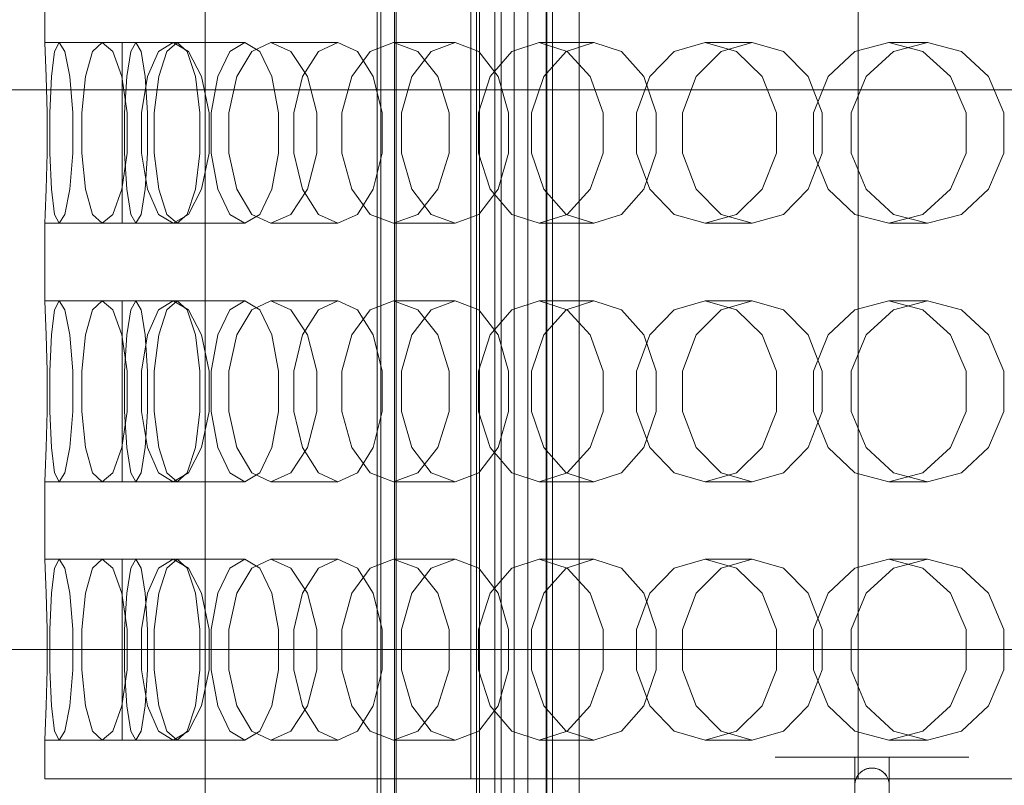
# Model space of a CAD drawing. Header units: millimetres. Extents: x -2233 to 65662, y -50530 to 6847.
# Tile 469 of 656: x 24052 to 24281, y -18162 to -17984. Entities that reach past the tile are written whole.
import ezdxf

# ---------------------------------------------------------------- set-up
doc = ezdxf.new("R2010")
doc.units = ezdxf.units.MM
for name, color, linetype, lineweight in [('superior_briquetadora', 7, 'Continuous', 0), ('superior_C02', 7, 'Continuous', 0), ('superior_C05', 7, 'Continuous', 0)]:
    doc.layers.add(name, color=color, linetype=linetype, lineweight=lineweight)

msp = doc.modelspace()

# ---------------------------------------------------------------- linework, layer by layer
at = {"layer": 'superior_briquetadora'}
for p, q in [((24156.817, -18160), (24156.817, -17800)), ((24246.817, -18160), (24246.817, -17800)), ((24135.067, -17805), (24135.067, -18195)), ((24139.067, -17805), (24139.067, -18195)), ((24095.067, -17816), (24095.067, -18194)), ((24057.817, -17971), (24057.817, -17989)), ((24075.817, -17989), (24057.817, -17989)), ((24057.817, -17989), (24057.923, -17991.08)), ((24061.173, -17989), (24060.089, -17991.08)), ((24079.019, -17989), (24061.173, -17989)), ((24061.173, -17989), (24062.468, -17991.08)), ((24071.183, -17989), (24068.927, -17991.08)), ((24088.57, -17989), (24071.183, -17989)), ((24071.183, -17989), (24073.644, -17991.08)), ((24075.817, -17991.08), (24075.817, -17989)), ((24077.83, -17991.08), (24079.019, -17989)), ((24080.209, -17991.08), (24079.019, -17989)), ((24087.676, -17989), (24084.286, -17991.08)), ((24086.211, -17991.08), (24088.57, -17989)), ((24104.306, -17989), (24087.676, -17989)), ((24087.676, -17989), (24091.261, -17991.08)), ((24090.928, -17991.08), (24088.57, -17989)), ((24100.819, -17991.08), (24104.306, -17989)), ((24107.792, -17991.08), (24104.306, -17989)), ((24110.369, -17989), (24105.904, -17991.08)), ((24125.957, -17989), (24110.369, -17989)), ((24110.369, -17989), (24115.017, -17991.08)), ((24121.402, -17991.08), (24125.957, -17989)), ((24130.513, -17991.08), (24125.957, -17989)), ((24138.875, -17989), (24133.411, -17991.08)), ((24153.155, -17989), (24138.875, -17989)), ((24138.875, -17989), (24144.506, -17991.08)), ((24147.608, -17991.08), (24153.155, -17989)), ((24158.702, -17991.08), (24153.155, -17989)), ((24172.705, -17989), (24166.336, -17991.08)), ((24185.433, -17989), (24172.705, -17989)), ((24172.705, -17989), (24179.223, -17991.08)), ((24178.99, -17991.08), (24185.433, -17989)), ((24191.876, -17991.08), (24185.433, -17989)), ((24211.281, -17989), (24204.116, -17991.08)), ((24222.239, -17989), (24211.281, -17989)), ((24211.281, -17989), (24218.575, -17991.08)), ((24215.01, -17991.08), (24222.239, -17989)), ((24229.467, -17991.08), (24222.239, -17989)), ((24253.942, -17989), (24246.104, -17991.08)), ((24262.942, -17989), (24253.942, -17989)), ((24253.942, -17989), (24261.887, -17991.08)), ((24255.052, -17991.08), (24262.942, -17989)), ((24270.833, -17991.08), (24262.942, -17989)), ((24057.923, -17991.08), (24058.161, -17996.906)), ((24060.089, -17991.08), (24059.371, -17996.906)), ((24062.468, -17991.08), (24063.657, -17996.906)), ((24068.927, -17991.08), (24067.266, -17996.906)), ((24073.644, -17991.08), (24075.765, -17996.906)), ((24075.817, -17996.907), (24075.817, -17991.08)), ((24076.876, -17996.907), (24077.83, -17991.08)), ((24081.162, -17996.907), (24080.209, -17991.08)), ((24084.286, -17991.08), (24081.71, -17996.906)), ((24084.32, -17996.907), (24086.211, -17991.08)), ((24092.819, -17996.907), (24090.928, -17991.08)), ((24091.261, -17991.08), (24094.276, -17996.906)), ((24098.022, -17996.907), (24100.819, -17991.08)), ((24105.904, -17991.08), (24102.458, -17996.906)), ((24110.589, -17996.907), (24107.792, -17991.08)), ((24115.017, -17991.08), (24118.876, -17996.906)), ((24117.748, -17996.907), (24121.402, -17991.08)), ((24133.411, -17991.08), (24129.152, -17996.906)), ((24134.167, -17996.907), (24130.513, -17991.08)), ((24143.16, -17996.907), (24147.608, -17991.08)), ((24144.506, -17991.08), (24149.142, -17996.906)), ((24163.15, -17996.907), (24158.702, -17991.08)), ((24166.336, -17991.08), (24161.338, -17996.906)), ((24173.823, -17996.907), (24178.99, -17991.08)), ((24179.223, -17991.08), (24184.557, -17996.906)), ((24197.042, -17996.907), (24191.876, -17991.08)), ((24204.116, -17991.08), (24198.464, -17996.906)), ((24209.213, -17996.907), (24215.01, -17991.08)), ((24218.575, -17991.08), (24224.516, -17996.906)), ((24235.264, -17996.907), (24229.467, -17991.08)), ((24246.104, -17991.08), (24239.896, -17996.906)), ((24248.724, -17996.907), (24255.052, -17991.08)), ((24261.887, -17991.08), (24268.333, -17996.906)), ((24277.161, -17996.907), (24270.833, -17991.08)), ((24058.161, -17996.906), (24058.352, -18005.326)), ((24059.371, -17996.906), (24059.031, -18005.326)), ((24063.657, -17996.906), (24064.376, -18005.326)), ((24067.266, -17996.906), (24066.401, -18005.326)), ((24075.765, -17996.906), (24076.998, -18005.326)), ((24075.817, -18005.327), (24075.817, -17996.907)), ((24076.347, -18005.327), (24076.876, -17996.907)), ((24081.71, -17996.906), (24080.335, -18005.326)), ((24081.692, -18005.327), (24081.162, -17996.907)), ((24083.271, -18005.327), (24084.32, -17996.907)), ((24093.869, -18005.327), (24092.819, -17996.907)), ((24094.276, -17996.906), (24096.004, -18005.326)), ((24096.471, -18005.327), (24098.022, -17996.907)), ((24102.458, -17996.906), (24100.595, -18005.326)), ((24112.14, -18005.327), (24110.589, -17996.907)), ((24115.721, -18005.327), (24117.748, -17996.907)), ((24118.876, -17996.906), (24121.069, -18005.326)), ((24129.152, -17996.906), (24126.835, -18005.326)), ((24136.194, -18005.327), (24134.167, -17996.907)), ((24140.692, -18005.327), (24143.16, -17996.907)), ((24149.142, -17996.906), (24151.762, -18005.326)), ((24161.338, -17996.906), (24158.606, -18005.326)), ((24165.618, -18005.327), (24163.15, -17996.907)), ((24170.956, -18005.327), (24173.823, -17996.907)), ((24184.557, -17996.906), (24187.56, -18005.326)), ((24198.464, -17996.906), (24195.364, -18005.326)), ((24199.91, -18005.327), (24197.042, -17996.907)), ((24205.996, -18005.327), (24209.213, -17996.907)), ((24224.516, -17996.906), (24227.849, -18005.326)), ((24238.481, -18005.327), (24235.264, -17996.907)), ((24239.896, -17996.906), (24236.479, -18005.326)), ((24245.212, -18005.327), (24248.724, -17996.907)), ((24268.333, -17996.906), (24271.94, -18005.326)), ((24280.673, -18005.327), (24277.161, -17996.907)), ((24058.352, -18005.326), (24058.352, -18014.674)), ((24059.031, -18005.326), (24059.031, -18014.674)), ((24064.376, -18005.326), (24064.376, -18014.674)), ((24066.401, -18005.326), (24066.401, -18014.674)), ((24075.817, -18014.673), (24075.817, -18005.327)), ((24076.347, -18014.673), (24076.347, -18005.327)), ((24076.998, -18005.326), (24076.998, -18014.674)), ((24080.335, -18005.326), (24080.335, -18014.674)), ((24081.692, -18014.673), (24081.692, -18005.327)), ((24083.271, -18014.673), (24083.271, -18005.327)), ((24093.869, -18014.673), (24093.869, -18005.327)), ((24096.004, -18005.326), (24096.005, -18014.674)), ((24096.471, -18014.673), (24096.471, -18005.327)), ((24100.595, -18005.326), (24100.595, -18014.674)), ((24112.14, -18014.673), (24112.14, -18005.327)), ((24115.721, -18014.673), (24115.721, -18005.327)), ((24121.069, -18005.326), (24121.069, -18014.674)), ((24126.835, -18005.326), (24126.835, -18014.674)), ((24136.194, -18014.673), (24136.194, -18005.327)), ((24140.692, -18014.673), (24140.692, -18005.327)), ((24151.762, -18005.326), (24151.762, -18014.674)), ((24158.606, -18005.326), (24158.606, -18014.674)), ((24165.618, -18014.673), (24165.618, -18005.327)), ((24170.956, -18014.673), (24170.956, -18005.327)), ((24187.56, -18005.326), (24187.56, -18014.674)), ((24195.364, -18005.326), (24195.364, -18014.674)), ((24199.91, -18014.673), (24199.91, -18005.327)), ((24205.996, -18014.673), (24205.996, -18005.327)), ((24227.849, -18005.326), (24227.849, -18014.674)), ((24236.479, -18005.326), (24236.479, -18014.674)), ((24238.481, -18014.673), (24238.481, -18005.327)), ((24245.212, -18014.673), (24245.212, -18005.327)), ((24271.94, -18005.326), (24271.94, -18014.674)), ((24280.673, -18014.673), (24280.673, -18005.327)), ((24058.352, -18014.674), (24058.161, -18023.094)), ((24059.031, -18014.674), (24059.371, -18023.094)), ((24064.376, -18014.674), (24063.657, -18023.094)), ((24066.401, -18014.674), (24067.266, -18023.094)), ((24076.998, -18014.674), (24075.765, -18023.094)), ((24075.817, -18023.093), (24075.817, -18014.673)), ((24076.876, -18023.093), (24076.347, -18014.673)), ((24080.335, -18014.674), (24081.71, -18023.094)), ((24081.162, -18023.093), (24081.692, -18014.673)), ((24084.32, -18023.093), (24083.271, -18014.673)), ((24092.819, -18023.093), (24093.869, -18014.673)), ((24096.005, -18014.674), (24094.276, -18023.094)), ((24098.022, -18023.093), (24096.471, -18014.673)), ((24100.595, -18014.674), (24102.458, -18023.094)), ((24110.589, -18023.093), (24112.14, -18014.673)), ((24117.748, -18023.093), (24115.721, -18014.673)), ((24121.069, -18014.674), (24118.876, -18023.094)), ((24126.835, -18014.674), (24129.152, -18023.094)), ((24134.167, -18023.093), (24136.194, -18014.673)), ((24143.16, -18023.093), (24140.692, -18014.673)), ((24151.762, -18014.674), (24149.142, -18023.094)), ((24158.606, -18014.674), (24161.338, -18023.094)), ((24163.15, -18023.093), (24165.618, -18014.673)), ((24173.823, -18023.093), (24170.956, -18014.673)), ((24187.56, -18014.674), (24184.557, -18023.094)), ((24195.364, -18014.674), (24198.464, -18023.094)), ((24197.042, -18023.093), (24199.91, -18014.673)), ((24209.213, -18023.093), (24205.996, -18014.673)), ((24227.849, -18014.674), (24224.516, -18023.094)), ((24235.264, -18023.093), (24238.481, -18014.673)), ((24236.479, -18014.674), (24239.896, -18023.094)), ((24248.724, -18023.093), (24245.212, -18014.673)), ((24271.94, -18014.674), (24268.333, -18023.094)), ((24277.161, -18023.093), (24280.673, -18014.673)), ((24058.161, -18023.094), (24057.923, -18028.92)), ((24059.371, -18023.094), (24060.089, -18028.92)), ((24063.657, -18023.094), (24062.468, -18028.92)), ((24067.266, -18023.094), (24068.927, -18028.92)), ((24075.765, -18023.094), (24073.644, -18028.92)), ((24075.817, -18028.92), (24075.817, -18023.093)), ((24077.83, -18028.92), (24076.876, -18023.093)), ((24080.209, -18028.92), (24081.162, -18023.093)), ((24081.71, -18023.094), (24084.286, -18028.92)), ((24086.211, -18028.92), (24084.32, -18023.093)), ((24090.928, -18028.92), (24092.819, -18023.093)), ((24094.276, -18023.094), (24091.261, -18028.92)), ((24100.819, -18028.92), (24098.022, -18023.093)), ((24102.458, -18023.094), (24105.905, -18028.92)), ((24107.792, -18028.92), (24110.589, -18023.093)), ((24118.876, -18023.094), (24115.017, -18028.92)), ((24121.402, -18028.92), (24117.748, -18023.093)), ((24129.152, -18023.094), (24133.411, -18028.92)), ((24130.513, -18028.92), (24134.167, -18023.093)), ((24147.608, -18028.92), (24143.16, -18023.093)), ((24149.142, -18023.094), (24144.506, -18028.92)), ((24158.702, -18028.92), (24163.15, -18023.093)), ((24161.338, -18023.094), (24166.336, -18028.92)), ((24178.99, -18028.92), (24173.823, -18023.093)), ((24184.557, -18023.094), (24179.223, -18028.92)), ((24191.876, -18028.92), (24197.042, -18023.093)), ((24198.464, -18023.094), (24204.116, -18028.92)), ((24215.01, -18028.92), (24209.213, -18023.093)), ((24224.516, -18023.094), (24218.575, -18028.92)), ((24229.467, -18028.92), (24235.264, -18023.093)), ((24239.896, -18023.094), (24246.104, -18028.92)), ((24255.052, -18028.92), (24248.724, -18023.093)), ((24268.333, -18023.094), (24261.887, -18028.92)), ((24270.833, -18028.92), (24277.161, -18023.093)), ((24057.923, -18028.92), (24057.817, -18031)), ((24060.089, -18028.92), (24061.173, -18031)), ((24062.468, -18028.92), (24061.173, -18031)), ((24068.927, -18028.92), (24071.183, -18031)), ((24073.644, -18028.92), (24071.183, -18031)), ((24075.817, -18031), (24075.817, -18028.92)), ((24079.019, -18031), (24077.83, -18028.92)), ((24079.019, -18031), (24080.209, -18028.92)), ((24084.286, -18028.92), (24087.676, -18031)), ((24088.57, -18031), (24086.211, -18028.92)), ((24091.261, -18028.92), (24087.676, -18031)), ((24088.57, -18031), (24090.928, -18028.92)), ((24104.306, -18031), (24100.819, -18028.92)), ((24104.306, -18031), (24107.792, -18028.92)), ((24105.905, -18028.92), (24110.369, -18031)), ((24115.017, -18028.92), (24110.369, -18031)), ((24125.957, -18031), (24121.402, -18028.92)), ((24125.957, -18031), (24130.513, -18028.92)), ((24133.411, -18028.92), (24138.875, -18031)), ((24144.506, -18028.92), (24138.875, -18031)), ((24153.155, -18031), (24147.608, -18028.92)), ((24153.155, -18031), (24158.702, -18028.92)), ((24166.336, -18028.92), (24172.705, -18031)), ((24179.223, -18028.92), (24172.705, -18031)), ((24185.433, -18031), (24178.99, -18028.92)), ((24185.433, -18031), (24191.876, -18028.92)), ((24204.116, -18028.92), (24211.281, -18031)), ((24218.575, -18028.92), (24211.281, -18031)), ((24222.239, -18031), (24215.01, -18028.92)), ((24222.239, -18031), (24229.467, -18028.92)), ((24246.104, -18028.92), (24253.942, -18031)), ((24261.887, -18028.92), (24253.942, -18031)), ((24262.942, -18031), (24255.052, -18028.92)), ((24262.942, -18031), (24270.833, -18028.92)), ((24075.817, -18031), (24057.817, -18031)), ((24057.817, -18031), (24057.817, -18049)), ((24079.019, -18031), (24061.173, -18031)), ((24088.57, -18031), (24071.183, -18031)), ((24104.306, -18031), (24087.676, -18031)), ((24125.957, -18031), (24110.369, -18031)), ((24153.155, -18031), (24138.875, -18031)), ((24185.433, -18031), (24172.705, -18031)), ((24222.239, -18031), (24211.281, -18031)), ((24262.942, -18031), (24253.942, -18031)), ((24075.817, -18049), (24057.817, -18049)), ((24057.817, -18049), (24057.923, -18051.08)), ((24057.923, -18051.08), (24058.161, -18056.906)), ((24060.089, -18051.08), (24059.371, -18056.906)), ((24061.173, -18049), (24060.089, -18051.08)), ((24079.019, -18049), (24061.173, -18049)), ((24061.173, -18049), (24062.468, -18051.08)), ((24062.468, -18051.08), (24063.657, -18056.906)), ((24068.927, -18051.08), (24067.266, -18056.906)), ((24071.183, -18049), (24068.927, -18051.08)), ((24088.57, -18049), (24071.183, -18049)), ((24071.183, -18049), (24073.644, -18051.08)), ((24073.644, -18051.08), (24075.765, -18056.906)), ((24075.817, -18051.08), (24075.817, -18049)), ((24075.817, -18056.907), (24075.817, -18051.08)), ((24076.876, -18056.907), (24077.83, -18051.08)), ((24077.83, -18051.08), (24079.019, -18049)), ((24080.209, -18051.08), (24079.019, -18049)), ((24081.162, -18056.907), (24080.209, -18051.08)), ((24084.286, -18051.08), (24081.71, -18056.906)), ((24087.676, -18049), (24084.286, -18051.08)), ((24084.32, -18056.907), (24086.211, -18051.08)), ((24086.211, -18051.08), (24088.57, -18049)), ((24104.306, -18049), (24087.676, -18049)), ((24087.676, -18049), (24091.261, -18051.08)), ((24090.928, -18051.08), (24088.57, -18049)), ((24092.819, -18056.907), (24090.928, -18051.08)), ((24091.261, -18051.08), (24094.276, -18056.906)), ((24098.022, -18056.907), (24100.819, -18051.08)), ((24100.819, -18051.08), (24104.306, -18049)), ((24105.904, -18051.08), (24102.458, -18056.906)), ((24107.792, -18051.08), (24104.306, -18049)), ((24110.369, -18049), (24105.904, -18051.08)), ((24110.589, -18056.907), (24107.792, -18051.08)), ((24125.957, -18049), (24110.369, -18049)), ((24110.369, -18049), (24115.017, -18051.08)), ((24115.017, -18051.08), (24118.876, -18056.906)), ((24117.748, -18056.907), (24121.402, -18051.08)), ((24121.402, -18051.08), (24125.957, -18049)), ((24130.513, -18051.08), (24125.957, -18049)), ((24133.411, -18051.08), (24129.152, -18056.906)), ((24134.167, -18056.907), (24130.513, -18051.08)), ((24138.875, -18049), (24133.411, -18051.08)), ((24153.155, -18049), (24138.875, -18049)), ((24138.875, -18049), (24144.506, -18051.08)), ((24143.16, -18056.907), (24147.608, -18051.08)), ((24144.506, -18051.08), (24149.142, -18056.906)), ((24147.608, -18051.08), (24153.155, -18049)), ((24158.702, -18051.08), (24153.155, -18049)), ((24163.15, -18056.907), (24158.702, -18051.08)), ((24166.336, -18051.08), (24161.338, -18056.906)), ((24172.705, -18049), (24166.336, -18051.08)), ((24185.433, -18049), (24172.705, -18049)), ((24172.705, -18049), (24179.223, -18051.08)), ((24173.823, -18056.907), (24178.99, -18051.08)), ((24178.99, -18051.08), (24185.433, -18049)), ((24179.223, -18051.08), (24184.557, -18056.906)), ((24191.876, -18051.08), (24185.433, -18049)), ((24197.042, -18056.907), (24191.876, -18051.08)), ((24204.116, -18051.08), (24198.464, -18056.906)), ((24211.281, -18049), (24204.116, -18051.08)), ((24209.213, -18056.907), (24215.01, -18051.08)), ((24222.239, -18049), (24211.281, -18049)), ((24211.281, -18049), (24218.575, -18051.08)), ((24215.01, -18051.08), (24222.239, -18049)), ((24218.575, -18051.08), (24224.516, -18056.906)), ((24229.467, -18051.08), (24222.239, -18049)), ((24235.264, -18056.907), (24229.467, -18051.08)), ((24246.104, -18051.08), (24239.896, -18056.906)), ((24253.942, -18049), (24246.104, -18051.08)), ((24248.724, -18056.907), (24255.052, -18051.08)), ((24262.942, -18049), (24253.942, -18049)), ((24253.942, -18049), (24261.887, -18051.08)), ((24255.052, -18051.08), (24262.942, -18049)), ((24261.887, -18051.08), (24268.333, -18056.906)), ((24270.833, -18051.08), (24262.942, -18049)), ((24277.161, -18056.907), (24270.833, -18051.08)), ((24058.161, -18056.906), (24058.352, -18065.326)), ((24059.371, -18056.906), (24059.031, -18065.326)), ((24063.657, -18056.906), (24064.376, -18065.326)), ((24067.266, -18056.906), (24066.401, -18065.326)), ((24075.765, -18056.906), (24076.998, -18065.326)), ((24075.817, -18065.327), (24075.817, -18056.907)), ((24076.347, -18065.327), (24076.876, -18056.907)), ((24081.71, -18056.906), (24080.335, -18065.326)), ((24081.692, -18065.327), (24081.162, -18056.907)), ((24083.271, -18065.327), (24084.32, -18056.907)), ((24093.869, -18065.327), (24092.819, -18056.907)), ((24094.276, -18056.906), (24096.004, -18065.326)), ((24096.471, -18065.327), (24098.022, -18056.907)), ((24102.458, -18056.906), (24100.595, -18065.326)), ((24112.14, -18065.327), (24110.589, -18056.907)), ((24115.721, -18065.327), (24117.748, -18056.907)), ((24118.876, -18056.906), (24121.069, -18065.326)), ((24129.152, -18056.906), (24126.835, -18065.326)), ((24136.194, -18065.327), (24134.167, -18056.907)), ((24140.692, -18065.327), (24143.16, -18056.907)), ((24149.142, -18056.906), (24151.762, -18065.326)), ((24161.338, -18056.906), (24158.606, -18065.326)), ((24165.618, -18065.327), (24163.15, -18056.907)), ((24170.956, -18065.327), (24173.823, -18056.907)), ((24184.557, -18056.906), (24187.56, -18065.326)), ((24198.464, -18056.906), (24195.364, -18065.326)), ((24199.91, -18065.327), (24197.042, -18056.907)), ((24205.996, -18065.327), (24209.213, -18056.907)), ((24224.516, -18056.906), (24227.849, -18065.326)), ((24238.481, -18065.327), (24235.264, -18056.907)), ((24239.896, -18056.906), (24236.479, -18065.326)), ((24245.212, -18065.327), (24248.724, -18056.907)), ((24268.333, -18056.906), (24271.94, -18065.326)), ((24280.673, -18065.327), (24277.161, -18056.907)), ((24058.352, -18065.326), (24058.352, -18074.674)), ((24059.031, -18065.326), (24059.031, -18074.674)), ((24064.376, -18065.326), (24064.376, -18074.674)), ((24066.401, -18065.326), (24066.401, -18074.674)), ((24075.817, -18074.673), (24075.817, -18065.327)), ((24076.347, -18074.673), (24076.347, -18065.327)), ((24076.998, -18065.326), (24076.998, -18074.674)), ((24080.335, -18065.326), (24080.335, -18074.674)), ((24081.692, -18074.673), (24081.692, -18065.327)), ((24083.271, -18074.673), (24083.271, -18065.327)), ((24093.869, -18074.673), (24093.869, -18065.327)), ((24096.004, -18065.326), (24096.005, -18074.674)), ((24096.471, -18074.673), (24096.471, -18065.327)), ((24100.595, -18065.326), (24100.595, -18074.674)), ((24112.14, -18074.673), (24112.14, -18065.327)), ((24115.721, -18074.673), (24115.721, -18065.327)), ((24121.069, -18065.326), (24121.069, -18074.674)), ((24126.835, -18065.326), (24126.835, -18074.674)), ((24136.194, -18074.673), (24136.194, -18065.327)), ((24140.692, -18074.673), (24140.692, -18065.327)), ((24151.762, -18065.326), (24151.762, -18074.674)), ((24158.606, -18065.326), (24158.606, -18074.674)), ((24165.618, -18074.673), (24165.618, -18065.327)), ((24170.956, -18074.673), (24170.956, -18065.327)), ((24187.56, -18065.326), (24187.56, -18074.674)), ((24195.364, -18065.326), (24195.364, -18074.674)), ((24199.91, -18074.673), (24199.91, -18065.327)), ((24205.996, -18074.673), (24205.996, -18065.327)), ((24227.849, -18065.326), (24227.849, -18074.674)), ((24236.479, -18065.326), (24236.479, -18074.674)), ((24238.481, -18074.673), (24238.481, -18065.327)), ((24245.212, -18074.673), (24245.212, -18065.327)), ((24271.94, -18065.326), (24271.94, -18074.674)), ((24280.673, -18074.673), (24280.673, -18065.327)), ((24058.352, -18074.674), (24058.161, -18083.094)), ((24059.031, -18074.674), (24059.371, -18083.094)), ((24064.376, -18074.674), (24063.657, -18083.094)), ((24066.401, -18074.674), (24067.266, -18083.094)), ((24076.998, -18074.674), (24075.765, -18083.094)), ((24075.817, -18083.093), (24075.817, -18074.673)), ((24076.876, -18083.093), (24076.347, -18074.673)), ((24080.335, -18074.674), (24081.71, -18083.094)), ((24081.162, -18083.093), (24081.692, -18074.673)), ((24084.32, -18083.093), (24083.271, -18074.673)), ((24092.819, -18083.093), (24093.869, -18074.673)), ((24096.005, -18074.674), (24094.276, -18083.094)), ((24098.022, -18083.093), (24096.471, -18074.673)), ((24100.595, -18074.674), (24102.458, -18083.094)), ((24110.589, -18083.093), (24112.14, -18074.673)), ((24117.748, -18083.093), (24115.721, -18074.673)), ((24121.069, -18074.674), (24118.876, -18083.094)), ((24126.835, -18074.674), (24129.152, -18083.094)), ((24134.167, -18083.093), (24136.194, -18074.673)), ((24143.16, -18083.093), (24140.692, -18074.673)), ((24151.762, -18074.674), (24149.142, -18083.094)), ((24158.606, -18074.674), (24161.338, -18083.094)), ((24163.15, -18083.093), (24165.618, -18074.673)), ((24173.823, -18083.093), (24170.956, -18074.673)), ((24187.56, -18074.674), (24184.557, -18083.094)), ((24195.364, -18074.674), (24198.464, -18083.094)), ((24197.042, -18083.093), (24199.91, -18074.673)), ((24209.213, -18083.093), (24205.996, -18074.673)), ((24227.849, -18074.674), (24224.516, -18083.094)), ((24235.264, -18083.093), (24238.481, -18074.673)), ((24236.479, -18074.674), (24239.896, -18083.094)), ((24248.724, -18083.093), (24245.212, -18074.673)), ((24271.94, -18074.674), (24268.333, -18083.094)), ((24277.161, -18083.093), (24280.673, -18074.673)), ((24058.161, -18083.094), (24057.923, -18088.92)), ((24059.371, -18083.094), (24060.089, -18088.92)), ((24063.657, -18083.094), (24062.468, -18088.92)), ((24067.266, -18083.094), (24068.927, -18088.92)), ((24075.765, -18083.094), (24073.644, -18088.92)), ((24075.817, -18088.92), (24075.817, -18083.093)), ((24077.83, -18088.92), (24076.876, -18083.093)), ((24080.209, -18088.92), (24081.162, -18083.093)), ((24081.71, -18083.094), (24084.286, -18088.92)), ((24086.211, -18088.92), (24084.32, -18083.093)), ((24090.928, -18088.92), (24092.819, -18083.093)), ((24094.276, -18083.094), (24091.261, -18088.92)), ((24100.819, -18088.92), (24098.022, -18083.093)), ((24102.458, -18083.094), (24105.905, -18088.92)), ((24107.792, -18088.92), (24110.589, -18083.093)), ((24118.876, -18083.094), (24115.017, -18088.92)), ((24121.402, -18088.92), (24117.748, -18083.093)), ((24129.152, -18083.094), (24133.411, -18088.92)), ((24130.513, -18088.92), (24134.167, -18083.093)), ((24147.608, -18088.92), (24143.16, -18083.093)), ((24149.142, -18083.094), (24144.506, -18088.92)), ((24158.702, -18088.92), (24163.15, -18083.093)), ((24161.338, -18083.094), (24166.336, -18088.92)), ((24178.99, -18088.92), (24173.823, -18083.093)), ((24184.557, -18083.094), (24179.223, -18088.92)), ((24191.876, -18088.92), (24197.042, -18083.093)), ((24198.464, -18083.094), (24204.116, -18088.92)), ((24215.01, -18088.92), (24209.213, -18083.093)), ((24224.516, -18083.094), (24218.575, -18088.92)), ((24229.467, -18088.92), (24235.264, -18083.093)), ((24239.896, -18083.094), (24246.104, -18088.92)), ((24255.052, -18088.92), (24248.724, -18083.093)), ((24268.333, -18083.094), (24261.887, -18088.92)), ((24270.833, -18088.92), (24277.161, -18083.093)), ((24057.923, -18088.92), (24057.817, -18091)), ((24060.089, -18088.92), (24061.173, -18091)), ((24062.468, -18088.92), (24061.173, -18091)), ((24068.927, -18088.92), (24071.183, -18091)), ((24073.644, -18088.92), (24071.183, -18091)), ((24075.817, -18091), (24075.817, -18088.92)), ((24079.019, -18091), (24077.83, -18088.92)), ((24079.019, -18091), (24080.209, -18088.92)), ((24084.286, -18088.92), (24087.676, -18091)), ((24088.57, -18091), (24086.211, -18088.92)), ((24091.261, -18088.92), (24087.676, -18091)), ((24088.57, -18091), (24090.928, -18088.92)), ((24104.306, -18091), (24100.819, -18088.92)), ((24104.306, -18091), (24107.792, -18088.92)), ((24105.905, -18088.92), (24110.369, -18091)), ((24115.017, -18088.92), (24110.369, -18091)), ((24125.957, -18091), (24121.402, -18088.92)), ((24125.957, -18091), (24130.513, -18088.92)), ((24133.411, -18088.92), (24138.875, -18091)), ((24144.506, -18088.92), (24138.875, -18091)), ((24153.155, -18091), (24147.608, -18088.92)), ((24153.155, -18091), (24158.702, -18088.92)), ((24166.336, -18088.92), (24172.705, -18091)), ((24179.223, -18088.92), (24172.705, -18091)), ((24185.433, -18091), (24178.99, -18088.92)), ((24185.433, -18091), (24191.876, -18088.92)), ((24204.116, -18088.92), (24211.281, -18091)), ((24218.575, -18088.92), (24211.281, -18091)), ((24222.239, -18091), (24215.01, -18088.92)), ((24222.239, -18091), (24229.467, -18088.92)), ((24246.104, -18088.92), (24253.942, -18091)), ((24261.887, -18088.92), (24253.942, -18091)), ((24262.942, -18091), (24255.052, -18088.92)), ((24262.942, -18091), (24270.833, -18088.92)), ((24075.817, -18091), (24057.817, -18091)), ((24057.817, -18091), (24057.817, -18109)), ((24079.019, -18091), (24061.173, -18091)), ((24088.57, -18091), (24071.183, -18091)), ((24104.306, -18091), (24087.676, -18091)), ((24125.957, -18091), (24110.369, -18091)), ((24153.155, -18091), (24138.875, -18091)), ((24185.433, -18091), (24172.705, -18091)), ((24222.239, -18091), (24211.281, -18091)), ((24262.942, -18091), (24253.942, -18091)), ((24075.817, -18109), (24057.817, -18109)), ((24057.817, -18109), (24057.923, -18111.08)), ((24061.173, -18109), (24060.089, -18111.08)), ((24079.019, -18109), (24061.173, -18109)), ((24061.173, -18109), (24062.468, -18111.08)), ((24071.183, -18109), (24068.927, -18111.08)), ((24088.57, -18109), (24071.183, -18109)), ((24071.183, -18109), (24073.644, -18111.08)), ((24075.817, -18111.08), (24075.817, -18109)), ((24077.83, -18111.08), (24079.019, -18109)), ((24080.209, -18111.08), (24079.019, -18109)), ((24087.676, -18109), (24084.286, -18111.08)), ((24086.211, -18111.08), (24088.57, -18109)), ((24104.306, -18109), (24087.676, -18109)), ((24087.676, -18109), (24091.261, -18111.08)), ((24090.928, -18111.08), (24088.57, -18109)), ((24100.819, -18111.08), (24104.306, -18109)), ((24107.792, -18111.08), (24104.306, -18109)), ((24110.369, -18109), (24105.904, -18111.08)), ((24125.957, -18109), (24110.369, -18109)), ((24110.369, -18109), (24115.017, -18111.08)), ((24121.402, -18111.08), (24125.957, -18109)), ((24130.513, -18111.08), (24125.957, -18109)), ((24138.875, -18109), (24133.411, -18111.08)), ((24153.155, -18109), (24138.875, -18109)), ((24138.875, -18109), (24144.506, -18111.08)), ((24147.608, -18111.08), (24153.155, -18109)), ((24158.702, -18111.08), (24153.155, -18109)), ((24172.705, -18109), (24166.336, -18111.08)), ((24185.433, -18109), (24172.705, -18109)), ((24172.705, -18109), (24179.223, -18111.08)), ((24178.99, -18111.08), (24185.433, -18109)), ((24191.876, -18111.08), (24185.433, -18109)), ((24211.281, -18109), (24204.116, -18111.08)), ((24222.239, -18109), (24211.281, -18109)), ((24211.281, -18109), (24218.575, -18111.08)), ((24215.01, -18111.08), (24222.239, -18109)), ((24229.467, -18111.08), (24222.239, -18109)), ((24253.942, -18109), (24246.104, -18111.08)), ((24262.942, -18109), (24253.942, -18109)), ((24253.942, -18109), (24261.887, -18111.08)), ((24255.052, -18111.08), (24262.942, -18109)), ((24270.833, -18111.08), (24262.942, -18109)), ((24057.923, -18111.08), (24058.161, -18116.906)), ((24060.089, -18111.08), (24059.371, -18116.906)), ((24062.468, -18111.08), (24063.657, -18116.906)), ((24068.927, -18111.08), (24067.266, -18116.906)), ((24073.644, -18111.08), (24075.765, -18116.906)), ((24075.817, -18116.907), (24075.817, -18111.08)), ((24076.876, -18116.907), (24077.83, -18111.08)), ((24081.162, -18116.907), (24080.209, -18111.08)), ((24084.286, -18111.08), (24081.71, -18116.906)), ((24084.32, -18116.907), (24086.211, -18111.08)), ((24092.819, -18116.907), (24090.928, -18111.08)), ((24091.261, -18111.08), (24094.276, -18116.906)), ((24098.022, -18116.907), (24100.819, -18111.08)), ((24105.904, -18111.08), (24102.458, -18116.906)), ((24110.589, -18116.907), (24107.792, -18111.08)), ((24115.017, -18111.08), (24118.876, -18116.906)), ((24117.748, -18116.907), (24121.402, -18111.08)), ((24133.411, -18111.08), (24129.152, -18116.906)), ((24134.167, -18116.907), (24130.513, -18111.08)), ((24143.16, -18116.907), (24147.608, -18111.08)), ((24144.506, -18111.08), (24149.142, -18116.906)), ((24163.15, -18116.907), (24158.702, -18111.08)), ((24166.336, -18111.08), (24161.338, -18116.906)), ((24173.823, -18116.907), (24178.99, -18111.08)), ((24179.223, -18111.08), (24184.557, -18116.906)), ((24197.042, -18116.907), (24191.876, -18111.08)), ((24204.116, -18111.08), (24198.464, -18116.906)), ((24209.213, -18116.907), (24215.01, -18111.08)), ((24218.575, -18111.08), (24224.516, -18116.906)), ((24235.264, -18116.907), (24229.467, -18111.08)), ((24246.104, -18111.08), (24239.896, -18116.906)), ((24248.724, -18116.907), (24255.052, -18111.08)), ((24261.887, -18111.08), (24268.333, -18116.906)), ((24277.161, -18116.907), (24270.833, -18111.08)), ((24058.161, -18116.906), (24058.352, -18125.326)), ((24059.371, -18116.906), (24059.031, -18125.326)), ((24063.657, -18116.906), (24064.376, -18125.326)), ((24067.266, -18116.906), (24066.401, -18125.326)), ((24075.765, -18116.906), (24076.998, -18125.326)), ((24075.817, -18125.327), (24075.817, -18116.907)), ((24076.347, -18125.327), (24076.876, -18116.907)), ((24081.71, -18116.906), (24080.335, -18125.326)), ((24081.692, -18125.327), (24081.162, -18116.907)), ((24083.271, -18125.327), (24084.32, -18116.907)), ((24093.869, -18125.327), (24092.819, -18116.907)), ((24094.276, -18116.906), (24096.004, -18125.326)), ((24096.471, -18125.327), (24098.022, -18116.907)), ((24102.458, -18116.906), (24100.595, -18125.326)), ((24112.14, -18125.327), (24110.589, -18116.907)), ((24115.721, -18125.327), (24117.748, -18116.907)), ((24118.876, -18116.906), (24121.069, -18125.326)), ((24129.152, -18116.906), (24126.835, -18125.326)), ((24136.194, -18125.327), (24134.167, -18116.907)), ((24140.692, -18125.327), (24143.16, -18116.907)), ((24149.142, -18116.906), (24151.762, -18125.326)), ((24161.338, -18116.906), (24158.606, -18125.326)), ((24165.618, -18125.327), (24163.15, -18116.907)), ((24170.956, -18125.327), (24173.823, -18116.907)), ((24184.557, -18116.906), (24187.56, -18125.326)), ((24198.464, -18116.906), (24195.364, -18125.326)), ((24199.91, -18125.327), (24197.042, -18116.907)), ((24205.996, -18125.327), (24209.213, -18116.907)), ((24224.516, -18116.906), (24227.849, -18125.326)), ((24238.481, -18125.327), (24235.264, -18116.907)), ((24239.896, -18116.906), (24236.479, -18125.326)), ((24245.212, -18125.327), (24248.724, -18116.907)), ((24268.333, -18116.906), (24271.94, -18125.326)), ((24280.673, -18125.327), (24277.161, -18116.907)), ((24058.352, -18125.326), (24058.352, -18134.674)), ((24059.031, -18125.326), (24059.031, -18134.674)), ((24064.376, -18125.326), (24064.376, -18134.674)), ((24066.401, -18125.326), (24066.401, -18134.674)), ((24075.817, -18134.673), (24075.817, -18125.327)), ((24076.347, -18134.673), (24076.347, -18125.327)), ((24076.998, -18125.326), (24076.998, -18134.674)), ((24080.335, -18125.326), (24080.335, -18134.674)), ((24081.692, -18134.673), (24081.692, -18125.327)), ((24083.271, -18134.673), (24083.271, -18125.327)), ((24093.869, -18134.673), (24093.869, -18125.327)), ((24096.004, -18125.326), (24096.005, -18134.674)), ((24096.471, -18134.673), (24096.471, -18125.327)), ((24100.595, -18125.326), (24100.595, -18134.674)), ((24112.14, -18134.673), (24112.14, -18125.327)), ((24115.721, -18134.673), (24115.721, -18125.327)), ((24121.069, -18125.326), (24121.069, -18134.674)), ((24126.835, -18125.326), (24126.835, -18134.674)), ((24136.194, -18134.673), (24136.194, -18125.327)), ((24140.692, -18134.673), (24140.692, -18125.327)), ((24151.762, -18125.326), (24151.762, -18134.674)), ((24158.606, -18125.326), (24158.606, -18134.674)), ((24165.618, -18134.673), (24165.618, -18125.327)), ((24170.956, -18134.673), (24170.956, -18125.327)), ((24187.56, -18125.326), (24187.56, -18134.674)), ((24195.364, -18125.326), (24195.364, -18134.674)), ((24199.91, -18134.673), (24199.91, -18125.327)), ((24205.996, -18134.673), (24205.996, -18125.327)), ((24227.849, -18125.326), (24227.849, -18134.674)), ((24236.479, -18125.326), (24236.479, -18134.674)), ((24238.481, -18134.673), (24238.481, -18125.327)), ((24245.212, -18134.673), (24245.212, -18125.327)), ((24271.94, -18125.326), (24271.94, -18134.674)), ((24280.673, -18134.673), (24280.673, -18125.327)), ((24058.352, -18134.674), (24058.161, -18143.094)), ((24059.031, -18134.674), (24059.371, -18143.094)), ((24064.376, -18134.674), (24063.657, -18143.094)), ((24066.401, -18134.674), (24067.266, -18143.094)), ((24076.998, -18134.674), (24075.765, -18143.094)), ((24075.817, -18143.093), (24075.817, -18134.673)), ((24076.876, -18143.093), (24076.347, -18134.673)), ((24080.335, -18134.674), (24081.71, -18143.094)), ((24081.162, -18143.093), (24081.692, -18134.673)), ((24084.32, -18143.093), (24083.271, -18134.673)), ((24092.819, -18143.093), (24093.869, -18134.673)), ((24096.005, -18134.674), (24094.276, -18143.094)), ((24098.022, -18143.093), (24096.471, -18134.673)), ((24100.595, -18134.674), (24102.458, -18143.094)), ((24110.589, -18143.093), (24112.14, -18134.673)), ((24117.748, -18143.093), (24115.721, -18134.673)), ((24121.069, -18134.674), (24118.876, -18143.094)), ((24126.835, -18134.674), (24129.152, -18143.094)), ((24134.167, -18143.093), (24136.194, -18134.673)), ((24143.16, -18143.093), (24140.692, -18134.673)), ((24151.762, -18134.674), (24149.142, -18143.094)), ((24158.606, -18134.674), (24161.338, -18143.094)), ((24163.15, -18143.093), (24165.618, -18134.673)), ((24173.823, -18143.093), (24170.956, -18134.673)), ((24187.56, -18134.674), (24184.557, -18143.094)), ((24195.364, -18134.674), (24198.464, -18143.094)), ((24197.042, -18143.093), (24199.91, -18134.673)), ((24209.213, -18143.093), (24205.996, -18134.673)), ((24227.849, -18134.674), (24224.516, -18143.094)), ((24235.264, -18143.093), (24238.481, -18134.673)), ((24236.479, -18134.674), (24239.896, -18143.094)), ((24248.724, -18143.093), (24245.212, -18134.673)), ((24271.94, -18134.674), (24268.333, -18143.094)), ((24277.161, -18143.093), (24280.673, -18134.673)), ((24058.161, -18143.094), (24057.923, -18148.92)), ((24059.371, -18143.094), (24060.089, -18148.92)), ((24063.657, -18143.094), (24062.468, -18148.92)), ((24067.266, -18143.094), (24068.927, -18148.92)), ((24075.765, -18143.094), (24073.644, -18148.92)), ((24075.817, -18148.92), (24075.817, -18143.093)), ((24077.83, -18148.92), (24076.876, -18143.093)), ((24080.209, -18148.92), (24081.162, -18143.093)), ((24081.71, -18143.094), (24084.286, -18148.92)), ((24086.211, -18148.92), (24084.32, -18143.093)), ((24090.928, -18148.92), (24092.819, -18143.093)), ((24094.276, -18143.094), (24091.261, -18148.92)), ((24100.819, -18148.92), (24098.022, -18143.093)), ((24102.458, -18143.094), (24105.905, -18148.92)), ((24107.792, -18148.92), (24110.589, -18143.093)), ((24118.876, -18143.094), (24115.017, -18148.92)), ((24121.402, -18148.92), (24117.748, -18143.093)), ((24129.152, -18143.094), (24133.411, -18148.92)), ((24130.513, -18148.92), (24134.167, -18143.093)), ((24147.608, -18148.92), (24143.16, -18143.093)), ((24149.142, -18143.094), (24144.506, -18148.92)), ((24158.702, -18148.92), (24163.15, -18143.093)), ((24161.338, -18143.094), (24166.336, -18148.92)), ((24178.99, -18148.92), (24173.823, -18143.093)), ((24184.557, -18143.094), (24179.223, -18148.92)), ((24191.876, -18148.92), (24197.042, -18143.093)), ((24198.464, -18143.094), (24204.116, -18148.92)), ((24215.01, -18148.92), (24209.213, -18143.093)), ((24224.516, -18143.094), (24218.575, -18148.92)), ((24229.467, -18148.92), (24235.264, -18143.093)), ((24239.896, -18143.094), (24246.104, -18148.92)), ((24255.052, -18148.92), (24248.724, -18143.093)), ((24268.333, -18143.094), (24261.887, -18148.92)), ((24270.833, -18148.92), (24277.161, -18143.093)), ((24057.923, -18148.92), (24057.817, -18151)), ((24060.089, -18148.92), (24061.173, -18151)), ((24062.468, -18148.92), (24061.173, -18151)), ((24068.927, -18148.92), (24071.183, -18151)), ((24073.644, -18148.92), (24071.183, -18151)), ((24075.817, -18151), (24075.817, -18148.92)), ((24079.019, -18151), (24077.83, -18148.92)), ((24079.019, -18151), (24080.209, -18148.92)), ((24084.286, -18148.92), (24087.676, -18151)), ((24088.57, -18151), (24086.211, -18148.92)), ((24091.261, -18148.92), (24087.676, -18151)), ((24088.57, -18151), (24090.928, -18148.92)), ((24104.306, -18151), (24100.819, -18148.92)), ((24104.306, -18151), (24107.792, -18148.92)), ((24105.905, -18148.92), (24110.369, -18151)), ((24115.017, -18148.92), (24110.369, -18151)), ((24125.957, -18151), (24121.402, -18148.92)), ((24125.957, -18151), (24130.513, -18148.92)), ((24133.411, -18148.92), (24138.875, -18151)), ((24144.506, -18148.92), (24138.875, -18151)), ((24153.155, -18151), (24147.608, -18148.92)), ((24153.155, -18151), (24158.702, -18148.92)), ((24166.336, -18148.92), (24172.705, -18151)), ((24179.223, -18148.92), (24172.705, -18151)), ((24185.433, -18151), (24178.99, -18148.92)), ((24185.433, -18151), (24191.876, -18148.92)), ((24204.116, -18148.92), (24211.281, -18151)), ((24218.575, -18148.92), (24211.281, -18151)), ((24222.239, -18151), (24215.01, -18148.92)), ((24222.239, -18151), (24229.467, -18148.92)), ((24246.104, -18148.92), (24253.942, -18151)), ((24261.887, -18148.92), (24253.942, -18151)), ((24262.942, -18151), (24255.052, -18148.92)), ((24262.942, -18151), (24270.833, -18148.92)), ((24075.817, -18151), (24057.817, -18151)), ((24057.817, -18151), (24057.817, -18160)), ((24079.019, -18151), (24061.173, -18151)), ((24088.57, -18151), (24071.183, -18151)), ((24104.306, -18151), (24087.676, -18151)), ((24125.957, -18151), (24110.369, -18151)), ((24153.155, -18151), (24138.875, -18151)), ((24185.433, -18151), (24172.705, -18151)), ((24222.239, -18151), (24211.281, -18151)), ((24262.942, -18151), (24253.942, -18151)), ((24057.817, -18160), (24058.321, -18160)), ((24058.321, -18160), (24059.83, -18160)), ((24059.83, -18160), (24062.341, -18160)), ((24062.341, -18160), (24065.847, -18160)), ((24065.847, -18160), (24070.339, -18160)), ((24070.339, -18160), (24075.806, -18160)), ((24075.806, -18160), (24082.234, -18160)), ((24082.234, -18160), (24089.606, -18160)), ((24089.606, -18160), (24097.904, -18160)), ((24097.904, -18160), (24107.105, -18160)), ((24107.105, -18160), (24117.187, -18160)), ((24117.187, -18160), (24128.123, -18160)), ((24128.123, -18160), (24139.886, -18160)), ((24139.886, -18160), (24152.445, -18160)), ((24152.445, -18160), (24165.768, -18160)), ((24160.243, -18160), (24156.817, -18160)), ((24169.998, -18160), (24160.243, -18160)), ((24165.768, -18160), (24179.82, -18160)), ((24184.597, -18160), (24169.998, -18160)), ((24179.82, -18160), (24194.567, -18160)), ((24201.817, -18160), (24184.597, -18160)), ((24194.567, -18160), (24209.969, -18160)), ((24219.038, -18160), (24201.817, -18160)), ((24209.969, -18160), (24225.988, -18160)), ((24233.637, -18160), (24219.038, -18160)), ((24225.988, -18160), (24242.581, -18160)), ((24243.392, -18160), (24233.637, -18160)), ((24242.581, -18160), (24259.708, -18160)), ((24246.817, -18160), (24243.392, -18160)), ((24259.708, -18160), (24277.323, -18160)), ((24277.323, -18160), (24295.381, -18160))]:
    msp.add_line(p, q, dxfattribs=at)
at = {"layer": 'superior_C02'}
for p, q in [((24135.917, -17550), (24135.917, -18450)), ((24139.494, -18450), (24139.494, -17550)), ((24158.826, -18450), (24158.826, -17550)), ((24162.403, -17550), (24162.403, -18450)), ((24166.894, -17750), (24166.894, -18250)), ((24174.346, -18250), (24174.346, -17750)), ((24174.531, -18250), (24174.531, -17750)), ((24181.982, -17750), (24181.982, -18250)), ((24158.187, -17775), (24158.187, -18225)), ((24163.914, -18225), (24163.914, -17775)), ((24170.109, -18225), (24170.109, -17775)), ((24175.836, -17775), (24175.836, -18225)), ((23851.323, -18000), (24524.933, -18000)), ((24526.711, -18000), (23853.102, -18000)), ((23851.323, -18130), (24524.933, -18130)), ((24526.711, -18130), (23853.102, -18130))]:
    msp.add_line(p, q, dxfattribs=at)
at = {"layer": 'superior_C05'}
for p, q in [((24227.63, -18155), (24227.574, -18155)), ((24227.742, -18155), (24227.63, -18155)), ((24227.909, -18155), (24227.742, -18155)), ((24228.132, -18155), (24227.909, -18155)), ((24228.408, -18155), (24228.132, -18155)), ((24228.739, -18155), (24228.408, -18155)), ((24229.123, -18155), (24228.739, -18155)), ((24229.559, -18155), (24229.123, -18155)), ((24230.045, -18155), (24229.559, -18155)), ((24230.582, -18155), (24230.045, -18155)), ((24231.167, -18155), (24230.582, -18155)), ((24231.799, -18155), (24231.167, -18155)), ((24232.476, -18155), (24231.799, -18155)), ((24233.197, -18155), (24232.476, -18155)), ((24233.96, -18155), (24233.197, -18155)), ((24234.764, -18155), (24233.96, -18155)), ((24235.605, -18155), (24234.764, -18155)), ((24236.482, -18155), (24235.605, -18155)), ((24237.393, -18155), (24236.482, -18155)), ((24238.335, -18155), (24237.393, -18155)), ((24237.584, -18155), (24237.567, -18155)), ((24237.631, -18155), (24237.584, -18155)), ((24237.709, -18155), (24237.631, -18155)), ((24237.705, -18155), (24237.813, -18155)), ((24237.817, -18155), (24237.709, -18155)), ((24237.813, -18155), (24237.951, -18155)), ((24237.956, -18155), (24237.817, -18155)), ((24237.951, -18155), (24238.119, -18155)), ((24238.125, -18155), (24237.956, -18155)), ((24238.119, -18155), (24238.317, -18155)), ((24238.324, -18155), (24238.125, -18155)), ((24238.317, -18155), (24238.544, -18155)), ((24238.552, -18155), (24238.324, -18155)), ((24239.307, -18155), (24238.335, -18155)), ((24238.544, -18155), (24238.799, -18155)), ((24238.809, -18155), (24238.552, -18155)), ((24238.799, -18155), (24239.083, -18155)), ((24239.093, -18155), (24238.809, -18155)), ((24239.083, -18155), (24239.394, -18155)), ((24239.405, -18155), (24239.093, -18155)), ((24240.305, -18155), (24239.307, -18155)), ((24239.394, -18155), (24239.731, -18155)), ((24239.743, -18155), (24239.405, -18155)), ((24239.731, -18155), (24240.094, -18155)), ((24240.107, -18155), (24239.743, -18155)), ((24240.094, -18155), (24240.482, -18155)), ((24240.496, -18155), (24240.107, -18155)), ((24241.328, -18155), (24240.305, -18155)), ((24240.482, -18155), (24240.893, -18155)), ((24240.908, -18155), (24240.496, -18155)), ((24240.893, -18155), (24241.328, -18155)), ((24241.343, -18155), (24240.908, -18155)), ((24242.372, -18155), (24241.328, -18155)), ((24241.328, -18155), (24241.784, -18155)), ((24241.8, -18155), (24241.343, -18155)), ((24241.784, -18155), (24242.26, -18155)), ((24242.278, -18155), (24241.8, -18155)), ((24242.26, -18155), (24242.756, -18155)), ((24242.774, -18155), (24242.278, -18155)), ((24243.435, -18155), (24242.372, -18155)), ((24242.756, -18155), (24243.27, -18155)), ((24243.289, -18155), (24242.774, -18155)), ((24243.27, -18155), (24243.801, -18155)), ((24243.821, -18155), (24243.289, -18155)), ((24244.515, -18155), (24243.435, -18155)), ((24243.801, -18155), (24244.348, -18155)), ((24244.368, -18155), (24243.821, -18155)), ((24244.348, -18155), (24244.909, -18155)), ((24244.929, -18155), (24244.368, -18155)), ((24245.609, -18155), (24244.515, -18155)), ((24244.909, -18155), (24245.482, -18155)), ((24245.503, -18155), (24244.929, -18155)), ((24245.482, -18155), (24246.067, -18155)), ((24246.089, -18155), (24245.503, -18155)), ((24246.714, -18155), (24245.609, -18155)), ((24254.067, -18155), (24246.067, -18155)), ((24246.067, -18155), (24246.067, -18185)), ((24246.684, -18155), (24246.089, -18155)), ((24247.288, -18155), (24246.684, -18155)), ((24247.827, -18155), (24246.714, -18155)), ((24247.898, -18155), (24247.288, -18155)), ((24248.946, -18155), (24247.827, -18155)), ((24248.514, -18155), (24247.898, -18155)), ((24249.134, -18155), (24248.514, -18155)), ((24250.067, -18155), (24248.946, -18155)), ((24249.756, -18155), (24249.134, -18155)), ((24250.379, -18155), (24249.756, -18155)), ((24250.067, -18155), (24251.189, -18155)), ((24251.001, -18155), (24250.379, -18155)), ((24251.621, -18155), (24251.001, -18155)), ((24251.189, -18155), (24252.308, -18155)), ((24252.237, -18155), (24251.621, -18155)), ((24252.847, -18155), (24252.237, -18155)), ((24252.308, -18155), (24253.421, -18155)), ((24253.451, -18155), (24252.847, -18155)), ((24253.421, -18155), (24254.526, -18155)), ((24254.046, -18155), (24253.451, -18155)), ((24254.632, -18155), (24254.046, -18155)), ((24254.067, -18155), (24254.652, -18155)), ((24254.067, -18155), (24254.067, -18185)), ((24254.526, -18155), (24255.62, -18155)), ((24255.206, -18155), (24254.632, -18155)), ((24254.652, -18155), (24255.226, -18155)), ((24255.767, -18155), (24255.206, -18155)), ((24255.226, -18155), (24255.787, -18155)), ((24255.62, -18155), (24256.699, -18155)), ((24256.314, -18155), (24255.767, -18155)), ((24255.787, -18155), (24256.334, -18155)), ((24256.846, -18155), (24256.314, -18155)), ((24256.334, -18155), (24256.865, -18155)), ((24256.699, -18155), (24257.763, -18155)), ((24257.361, -18155), (24256.846, -18155)), ((24256.865, -18155), (24257.379, -18155)), ((24257.857, -18155), (24257.361, -18155)), ((24257.379, -18155), (24257.875, -18155)), ((24257.763, -18155), (24258.807, -18155)), ((24258.335, -18155), (24257.857, -18155)), ((24257.875, -18155), (24258.351, -18155)), ((24258.792, -18155), (24258.335, -18155)), ((24258.351, -18155), (24258.807, -18155)), ((24259.227, -18155), (24258.792, -18155)), ((24258.807, -18155), (24259.83, -18155)), ((24258.807, -18155), (24259.242, -18155)), ((24259.639, -18155), (24259.227, -18155)), ((24259.242, -18155), (24259.653, -18155)), ((24260.028, -18155), (24259.639, -18155)), ((24259.653, -18155), (24260.041, -18155)), ((24259.83, -18155), (24260.828, -18155)), ((24260.392, -18155), (24260.028, -18155)), ((24260.041, -18155), (24260.404, -18155)), ((24260.73, -18155), (24260.392, -18155)), ((24260.404, -18155), (24260.741, -18155)), ((24261.042, -18155), (24260.73, -18155)), ((24260.741, -18155), (24261.052, -18155)), ((24260.828, -18155), (24261.8, -18155)), ((24261.326, -18155), (24261.042, -18155)), ((24261.052, -18155), (24261.336, -18155)), ((24261.583, -18155), (24261.326, -18155)), ((24261.336, -18155), (24261.591, -18155)), ((24261.811, -18155), (24261.583, -18155)), ((24261.591, -18155), (24261.818, -18155)), ((24261.8, -18155), (24262.742, -18155)), ((24262.009, -18155), (24261.811, -18155)), ((24261.818, -18155), (24262.016, -18155)), ((24262.179, -18155), (24262.009, -18155)), ((24262.016, -18155), (24262.184, -18155)), ((24262.318, -18155), (24262.179, -18155)), ((24262.426, -18155), (24262.318, -18155)), ((24262.504, -18155), (24262.426, -18155)), ((24262.43, -18155), (24262.507, -18155)), ((24262.551, -18155), (24262.504, -18155)), ((24262.507, -18155), (24262.553, -18155)), ((24262.567, -18155), (24262.551, -18155)), ((24262.742, -18155), (24263.653, -18155)), ((24263.653, -18155), (24264.53, -18155)), ((24264.53, -18155), (24265.371, -18155)), ((24265.371, -18155), (24266.174, -18155)), ((24266.174, -18155), (24266.938, -18155)), ((24266.938, -18155), (24267.659, -18155)), ((24267.659, -18155), (24268.336, -18155)), ((24268.336, -18155), (24268.968, -18155)), ((24268.968, -18155), (24269.553, -18155)), ((24269.553, -18155), (24270.09, -18155)), ((24270.09, -18155), (24270.576, -18155)), ((24270.576, -18155), (24271.012, -18155)), ((24271.012, -18155), (24271.396, -18155)), ((24271.396, -18155), (24271.727, -18155)), ((24271.727, -18155), (24272.003, -18155)), ((24272.003, -18155), (24272.226, -18155)), ((24272.226, -18155), (24272.393, -18155)), ((24272.393, -18155), (24272.505, -18155)), ((24272.505, -18155), (24272.56, -18155)), ((24247.31, -18158.602), (24247.211, -18158.7)), ((24247.381, -18158.536), (24247.239, -18158.672)), ((24247.415, -18158.506), (24247.31, -18158.602)), ((24247.53, -18158.408), (24247.381, -18158.536)), ((24247.525, -18158.412), (24247.415, -18158.506)), ((24247.64, -18158.321), (24247.525, -18158.412)), ((24247.685, -18158.287), (24247.53, -18158.408)), ((24247.76, -18158.232), (24247.64, -18158.321)), ((24247.845, -18158.174), (24247.685, -18158.287)), ((24247.885, -18158.148), (24247.76, -18158.232)), ((24248.011, -18158.069), (24247.845, -18158.174)), ((24248.015, -18158.066), (24247.885, -18158.148)), ((24248.182, -18157.972), (24248.011, -18158.069)), ((24248.15, -18157.989), (24248.015, -18158.066)), ((24248.289, -18157.917), (24248.15, -18157.989)), ((24248.357, -18157.884), (24248.182, -18157.972)), ((24248.433, -18157.849), (24248.289, -18157.917)), ((24248.537, -18157.804), (24248.357, -18157.884)), ((24248.581, -18157.786), (24248.433, -18157.849)), ((24248.72, -18157.734), (24248.537, -18157.804)), ((24248.733, -18157.729), (24248.581, -18157.786)), ((24248.906, -18157.672), (24248.72, -18157.734)), ((24248.889, -18157.678), (24248.733, -18157.729)), ((24249.049, -18157.632), (24248.889, -18157.678)), ((24249.096, -18157.62), (24248.906, -18157.672)), ((24249.211, -18157.593), (24249.049, -18157.632)), ((24249.287, -18157.577), (24249.096, -18157.62)), ((24249.377, -18157.56), (24249.211, -18157.593)), ((24249.481, -18157.543), (24249.287, -18157.577)), ((24249.546, -18157.534), (24249.377, -18157.56)), ((24249.675, -18157.519), (24249.481, -18157.543)), ((24249.718, -18157.515), (24249.546, -18157.534)), ((24249.871, -18157.505), (24249.675, -18157.519)), ((24249.892, -18157.504), (24249.718, -18157.515)), ((24250.067, -18157.5), (24249.871, -18157.505)), ((24250.067, -18157.5), (24249.892, -18157.504)), ((24250.067, -18157.5), (24250.152, -18157.501)), ((24250.067, -18157.5), (24250.264, -18157.505)), ((24250.237, -18157.504), (24250.152, -18157.501)), ((24250.399, -18157.514), (24250.237, -18157.504)), ((24250.46, -18157.519), (24250.264, -18157.505)), ((24250.56, -18157.53), (24250.399, -18157.514)), ((24250.654, -18157.543), (24250.46, -18157.519)), ((24250.718, -18157.553), (24250.56, -18157.53)), ((24250.848, -18157.577), (24250.654, -18157.543)), ((24250.874, -18157.582), (24250.718, -18157.553)), ((24251.039, -18157.62), (24250.848, -18157.577)), ((24251.044, -18157.621), (24250.874, -18157.582)), ((24251.229, -18157.672), (24251.044, -18157.621)), ((24251.409, -18157.732), (24251.229, -18157.672)), ((24251.415, -18157.734), (24251.229, -18157.672)), ((24251.584, -18157.799), (24251.409, -18157.732)), ((24251.598, -18157.804), (24251.415, -18157.734)), ((24251.753, -18157.873), (24251.584, -18157.799)), ((24251.778, -18157.884), (24251.598, -18157.804)), ((24251.917, -18157.953), (24251.753, -18157.873)), ((24251.953, -18157.972), (24251.778, -18157.884)), ((24252.075, -18158.04), (24251.917, -18157.953)), ((24252.124, -18158.069), (24251.953, -18157.972)), ((24252.226, -18158.132), (24252.075, -18158.04)), ((24252.29, -18158.174), (24252.124, -18158.069)), ((24252.37, -18158.229), (24252.226, -18158.132)), ((24252.45, -18158.287), (24252.29, -18158.174)), ((24252.508, -18158.331), (24252.37, -18158.229)), ((24252.605, -18158.408), (24252.45, -18158.287)), ((24252.639, -18158.436), (24252.508, -18158.331)), ((24252.754, -18158.536), (24252.605, -18158.408)), ((24252.776, -18158.556), (24252.639, -18158.436)), ((24252.896, -18158.672), (24252.754, -18158.536)), ((24252.919, -18158.695), (24252.776, -18158.556)), ((24246.111, -18160.913), (24246.087, -18161.108)), ((24246.119, -18160.86), (24246.101, -18160.982)), ((24246.144, -18160.72), (24246.111, -18160.913)), ((24246.141, -18160.738), (24246.119, -18160.86)), ((24246.166, -18160.616), (24246.141, -18160.738)), ((24246.187, -18160.528), (24246.144, -18160.72)), ((24246.196, -18160.495), (24246.166, -18160.616)), ((24246.24, -18160.339), (24246.187, -18160.528)), ((24246.229, -18160.375), (24246.196, -18160.495)), ((24246.266, -18160.255), (24246.229, -18160.375)), ((24246.301, -18160.152), (24246.24, -18160.339)), ((24246.307, -18160.136), (24246.266, -18160.255)), ((24246.372, -18159.969), (24246.301, -18160.152)), ((24246.352, -18160.018), (24246.307, -18160.136)), ((24246.401, -18159.9), (24246.352, -18160.018)), ((24246.452, -18159.79), (24246.372, -18159.969)), ((24246.454, -18159.784), (24246.401, -18159.9)), ((24246.54, -18159.614), (24246.452, -18159.79)), ((24246.511, -18159.669), (24246.454, -18159.784)), ((24246.572, -18159.555), (24246.511, -18159.669)), ((24246.637, -18159.444), (24246.54, -18159.614)), ((24246.637, -18159.442), (24246.572, -18159.555)), ((24246.742, -18159.278), (24246.637, -18159.444)), ((24246.707, -18159.331), (24246.637, -18159.442)), ((24246.78, -18159.221), (24246.707, -18159.331)), ((24246.855, -18159.117), (24246.742, -18159.278)), ((24246.858, -18159.113), (24246.78, -18159.221)), ((24246.975, -18158.962), (24246.855, -18159.117)), ((24246.939, -18159.007), (24246.858, -18159.113)), ((24247.026, -18158.903), (24246.939, -18159.007)), ((24247.104, -18158.814), (24246.975, -18158.962)), ((24247.116, -18158.8), (24247.026, -18158.903)), ((24247.239, -18158.672), (24247.104, -18158.814)), ((24247.211, -18158.7), (24247.116, -18158.8)), ((24253.031, -18158.814), (24252.896, -18158.672)), ((24253.054, -18158.839), (24252.919, -18158.695)), ((24253.16, -18158.962), (24253.031, -18158.814)), ((24253.179, -18158.986), (24253.054, -18158.839)), ((24253.28, -18159.117), (24253.16, -18158.962)), ((24253.296, -18159.138), (24253.179, -18158.986)), ((24253.393, -18159.278), (24253.28, -18159.117)), ((24253.404, -18159.293), (24253.296, -18159.138)), ((24253.498, -18159.444), (24253.393, -18159.278)), ((24253.503, -18159.452), (24253.404, -18159.293)), ((24253.595, -18159.614), (24253.498, -18159.444)), ((24253.594, -18159.613), (24253.503, -18159.452)), ((24253.677, -18159.777), (24253.594, -18159.613)), ((24253.683, -18159.79), (24253.595, -18159.614)), ((24253.752, -18159.943), (24253.677, -18159.777)), ((24253.763, -18159.969), (24253.683, -18159.79)), ((24253.819, -18160.111), (24253.752, -18159.943)), ((24253.834, -18160.152), (24253.763, -18159.969)), ((24253.877, -18160.281), (24253.819, -18160.111)), ((24253.895, -18160.339), (24253.834, -18160.152)), ((24253.928, -18160.452), (24253.877, -18160.281)), ((24253.948, -18160.528), (24253.895, -18160.339)), ((24253.971, -18160.625), (24253.928, -18160.452)), ((24253.991, -18160.72), (24253.948, -18160.528)), ((24254.005, -18160.798), (24253.971, -18160.625)), ((24254.024, -18160.913), (24253.991, -18160.72)), ((24254.033, -18160.973), (24254.005, -18160.798)), ((24254.048, -18161.108), (24254.024, -18160.913)), ((24246.072, -18161.304), (24246.067, -18161.5)), ((24246.067, -18161.5), (24246.068, -18161.426)), ((24246.067, -18178.5), (24246.067, -18161.5)), ((24246.07, -18161.352), (24246.068, -18161.426)), ((24246.077, -18161.228), (24246.07, -18161.352)), ((24246.087, -18161.108), (24246.072, -18161.304)), ((24246.087, -18161.105), (24246.077, -18161.228)), ((24246.101, -18160.982), (24246.087, -18161.105)), ((24254.052, -18161.148), (24254.033, -18160.973)), ((24254.063, -18161.304), (24254.048, -18161.108)), ((24254.064, -18161.324), (24254.052, -18161.148)), ((24254.067, -18161.5), (24254.063, -18161.304)), ((24254.067, -18161.5), (24254.064, -18161.324)), ((24254.067, -18161.5), (24254.067, -18178.5))]:
    msp.add_line(p, q, dxfattribs=at)

doc.saveas('drawing.dxf')
